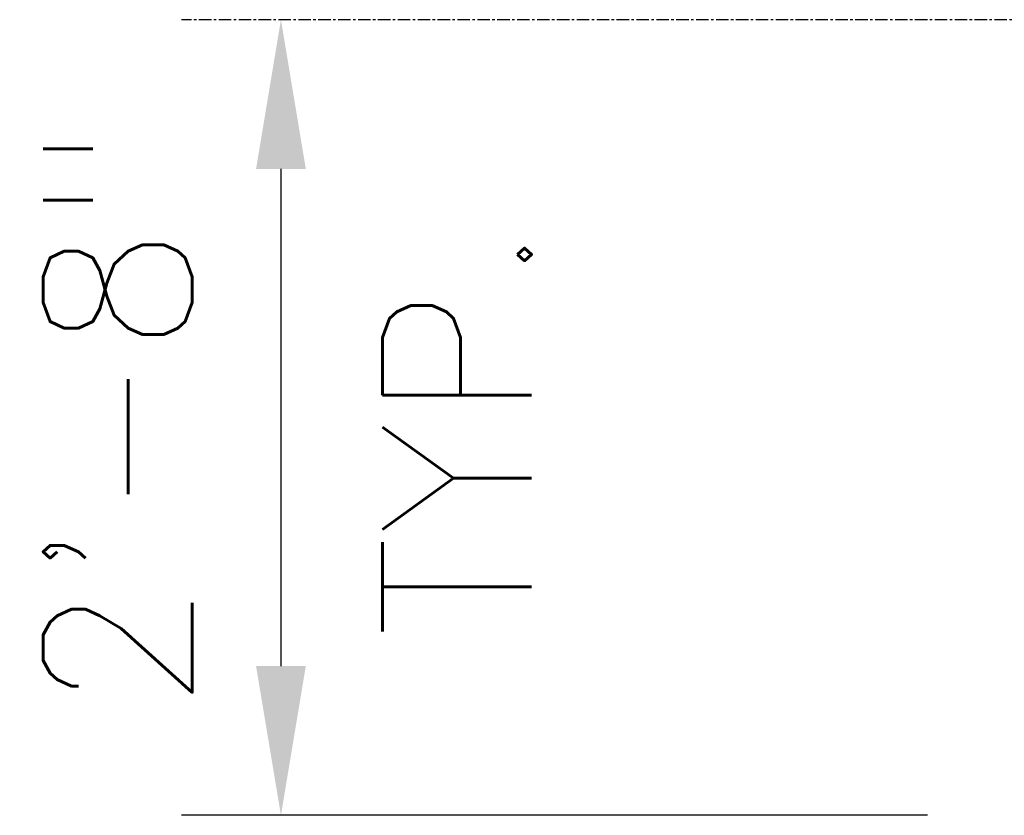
# Model space of a CAD drawing. Extents: x -169 to 7270, y -140 to 2984.
# Tile 445 of 656: x 1324 to 1364, y 1218 to 1250. Entities that reach past the tile are written whole.
import ezdxf

# ---------------------------------------------------------------- set-up
doc = ezdxf.new("R2010")
doc.units = 0
doc.header["$MEASUREMENT"] = 0
doc.header["$PDSIZE"] = 1
doc.linetypes.add('CENTER1', pattern=[0.6625, 0.5, -0.075, 0.0125, -0.075])
doc.layers.get('DEFPOINTS').update_dxf_attribs({"linetype": 'CONTINUOUS'})
doc.layers.add('CENTERLINE', color=3, linetype='CENTER1')
doc.layers.add('DIM', color=3, linetype='CONTINUOUS')
doc.styles.add('SIMPLEX', font='simplex')
doc.styles.add('TANK-SLAB$0$SIMPLEX', font='simplex')
doc.dimstyles.new('DIM64', dxfattribs={"dimscale": 64, "dimtxt": 0.09375, "dimasz": 0.09375, "dimexe": 0.0625, "dimexo": 0.0625, "dimgap": 0.046875, "dimtad": 1, "dimdec": 4, "dimzin": 3, "dimdsep": 46, "dimlunit": 4, "dimtxsty": 'SIMPLEX', "dimcen": 0, "dimclrd": 256, "dimclre": 256, "dimclrt": 256, "dimadec": 0, "dimazin": 0, "dimtfac": 1, "dimtdec": 4, "dimtmove": 0, "dimatfit": 3, "dimfxl": 1, "dimfrac": 2, "dimtolj": 1, "dimtzin": 0, "dimarcsym": 0})

# ---------------------------------------------------------------- blocks, each defined once
blk = doc.blocks.new('*D29')
at = {"layer": 'DEFPOINTS', "color": 0, "transparency": 16777216}
for p in [(1334.644, 1250.018), (1334.644, 1218.018), (1364.644, 1218.018)]:
    blk.add_point(p, dxfattribs=at)
at = {"layer": 'DIM', "lineweight": -2, "transparency": 16777216}
for p, q in [((1334.644, 1244.018), (1334.644, 1224.018)), ((1360.644, 1218.018), (1330.644, 1218.018))]:
    blk.add_line(p, q, dxfattribs=at)
at = {"layer": 'DIM', "transparency": 16777216}
for points in [[(1333.644, 1244.018), (1335.644, 1244.018), (1334.644, 1250.018)], [(1333.644, 1224.018), (1335.644, 1224.018), (1334.644, 1218.018)]]:
    blk.add_solid(points, dxfattribs=at)
at = {"layer": 'DIM', "transparency": 16777216, "insert": (1328.073, 1234.018), "char_height": 6, "attachment_point": 5, "rotation": 90, "style": 'SIMPLEX'}
blk.add_mtext('\\A1;2\'-8"', dxfattribs=at)

msp = doc.modelspace()

# ---------------------------------------------------------------- linework, layer by layer
at = {"layer": 'CENTERLINE'}
msp.add_line((1396.64415, 1250.01839), (1330.64415, 1250.01839), dxfattribs=at)

# ---------------------------------------------------------------- texts
at = {"layer": 'DIM', "style": 'TANK-SLAB$0$SIMPLEX'}
msp.add_text('TYP.', height=6, rotation=90, dxfattribs=at).set_placement((1344.72841, 1225.14851))

# ---------------------------------------------------------------- dimensions: what is measured, and where the dimension line sits
at = {"layer": 'DIM'}
dim = msp.add_linear_dim(base=(1334.64415, 1218.01839), p1=(1334.64415, 1250.01839), p2=(1364.64415, 1218.01839), angle=270, dimstyle='DIM64', override={"dimse1": 1}, dxfattribs=at)
dim.commit()
dim.dimension.update_dxf_attribs({"geometry": '*D29', "text_midpoint": (1328.07272, 1234.01839)})

doc.saveas('drawing.dxf')
